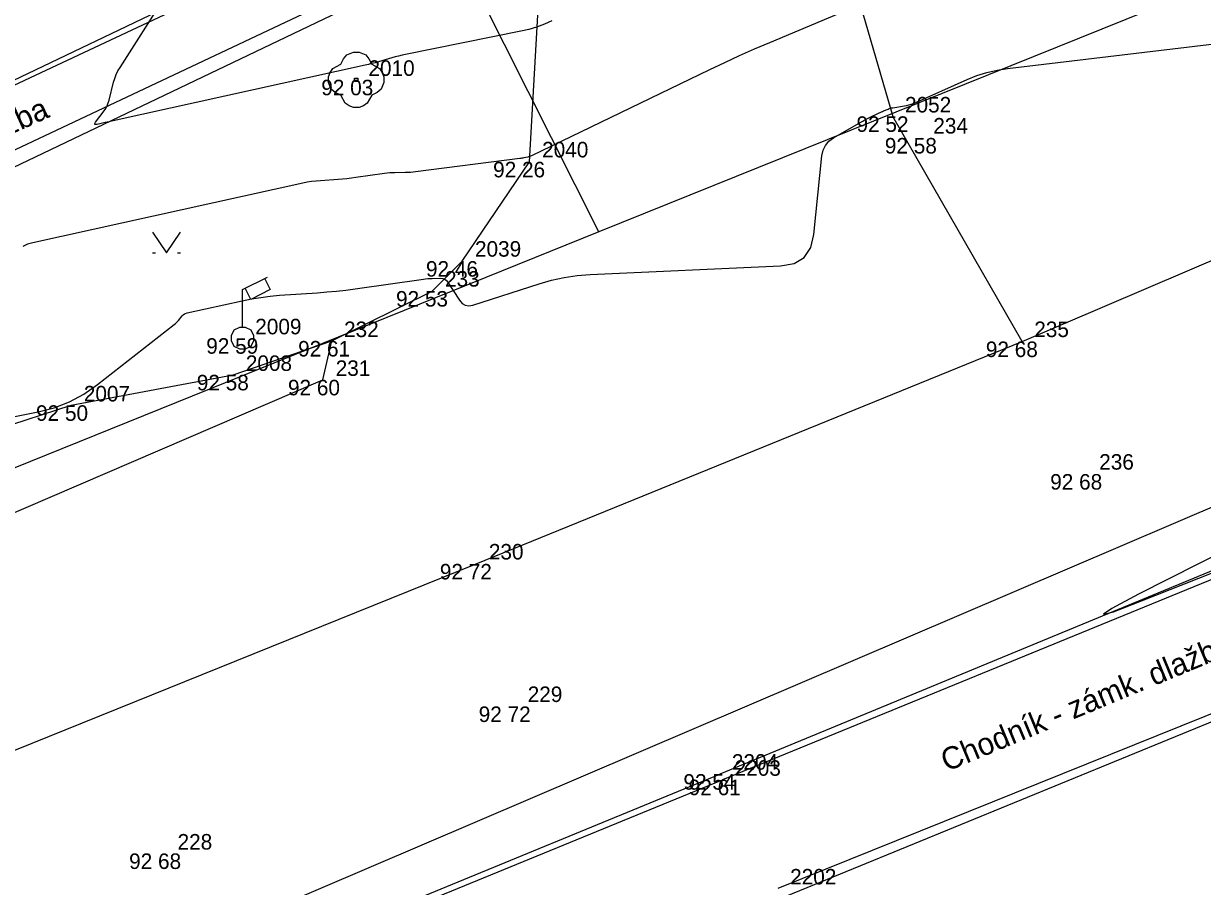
# Model space of a CAD drawing. Extents: x -711081 to -709338, y -1025122 to -1024092.
# Drawn here: x -710739.27 to -710718.02, y -1024923.47 to -1024907.92 of the extents above; entities that cross this region are included whole.
import ezdxf

# ---------------------------------------------------------------- set-up
doc = ezdxf.new("R2010")
doc.units = 0
for name, color, linetype in [('Ex_Major Contours', 7, 'Continuous'), ('Ex_Minor Contours', 7, 'Continuous'), ('Z_body', 7, 'Continuous'), ('Z_body_cisla', 7, 'Continuous'), ('Z_body_vysky_redukovane', 7, 'Continuous'), ('Z_budova', 7, 'Continuous'), ('Z_chodnik', 7, 'Continuous'), ('Z_katastr_hranice', 7, 'Continuous'), ('Z_komunikace', 7, 'Continuous'), ('Z_komunikace_osa', 7, 'Continuous'), ('Z_obruba', 7, 'Continuous'), ('Z_popisy', 7, 'Continuous'), ('Z_rozhranni', 7, 'Continuous'), ('Z_site_vo_znaky', 7, 'Continuous'), ('Z_zelen_jednotliva', 7, 'Continuous'), ('Z_zlabek', 7, 'Continuous'), ('Z_znaky_kultur', 7, 'Continuous')]:
    doc.layers.add(name, color=color, linetype=linetype)

# ---------------------------------------------------------------- blocks, each defined once
blk = doc.blocks.new('POINT_DISPLAY')
blk.add_line((0, 0), (0, 0))
blk = doc.blocks.new('Z24')
for p, q in [((-0.23, 0.38), (-0.17, 0.45)), ((-0.17, 0.45), (-0.05, 0.5)), ((-0.05, 0.5), (0.05, 0.5)), ((0.05, 0.5), (0.17, 0.45)), ((0.17, 0.45), (0.23, 0.38)), ((-0.42, 0.2), (-0.28, 0.28)), ((-0.28, 0.28), (-0.23, 0.38)), ((0.23, 0.38), (0.28, 0.28)), ((0.28, 0.28), (0.42, 0.2)), ((-0.5, 0.05), (-0.47, 0.13)), ((-0.5, -0.05), (-0.5, 0.05)), ((-0.47, 0.13), (-0.42, 0.2)), ((-0.03, -0.03), (-0.03, 0.03)), ((-0.03, 0.03), (0.03, 0.03)), ((0.03, 0.03), (0.03, -0.03)), ((0.42, 0.2), (0.47, 0.13)), ((0.47, 0.13), (0.5, 0.05)), ((0.5, 0.05), (0.5, -0.05)), ((-0.45, -0.17), (-0.5, -0.05)), ((-0.38, -0.23), (-0.45, -0.17)), ((0.03, -0.03), (-0.03, -0.03)), ((0.45, -0.17), (0.38, -0.23)), ((0.5, -0.05), (0.45, -0.17)), ((-0.28, -0.28), (-0.38, -0.23)), ((-0.2, -0.42), (-0.28, -0.28)), ((-0.13, -0.47), (-0.2, -0.42)), ((0.2, -0.42), (0.13, -0.47)), ((0.28, -0.28), (0.2, -0.42)), ((0.38, -0.23), (0.28, -0.28)), ((-0.05, -0.5), (-0.13, -0.47)), ((0.05, -0.5), (-0.05, -0.5)), ((0.13, -0.47), (0.05, -0.5))]:
    blk.add_line(p, q)
blk = doc.blocks.new('Z13')
for p, q in [((0, 0.88), (0.45, 1.1)), ((0.4, 1.07), (0.5, 0.88)), ((0, 0.2), (0, 0.88)), ((0.15, 0.7), (0.05, 0.9)), ((0.5, 0.88), (0.15, 0.7)), ((-0.2, 0.05), (-0.15, 0.15)), ((-0.2, -0.05), (-0.2, 0.05)), ((-0.15, 0.15), (-0.05, 0.2)), ((-0.05, 0.2), (0.05, 0.2)), ((0.05, 0.2), (0.15, 0.15)), ((0.15, 0.15), (0.2, 0.05)), ((0.2, 0.05), (0.2, -0.05)), ((-0.15, -0.15), (-0.2, -0.05)), ((-0.05, -0.2), (-0.15, -0.15)), ((0.05, -0.2), (-0.05, -0.2)), ((0.15, -0.15), (0.05, -0.2)), ((0.2, -0.05), (0.15, -0.15))]:
    blk.add_line(p, q)
blk = doc.blocks.new('Z314')
for p, q in [((-0.25, 0.17), (0, -0.2)), ((0, -0.2), (0.25, 0.17)), ((-0.25, -0.2), (-0.2, -0.2)), ((0.2, -0.2), (0.25, -0.2))]:
    blk.add_line(p, q)

msp = doc.modelspace()

# ---------------------------------------------------------------- linework, layer by layer
at = {"layer": 'Ex_Major Contours'}
msp.add_lwpolyline([(-710729.743, -1024907.867), (-710729.879, -1024907.928), (-710730.019, -1024907.98), (-710730.161, -1024908.023), (-710730.306, -1024908.057), (-710732.383, -1024908.476), (-710732.444, -1024908.489), (-710732.506, -1024908.503), (-710732.566, -1024908.519), (-710732.627, -1024908.536), (-710732.867, -1024908.607), (-710732.928, -1024908.624), (-710732.988, -1024908.64), (-710733.049, -1024908.655), (-710733.11, -1024908.669), (-710737.652, -1024909.67), (-710737.688, -1024909.678), (-710737.724, -1024909.686), (-710737.76, -1024909.695), (-710737.796, -1024909.703), (-710737.94, -1024909.736), (-710737.969, -1024909.739), (-710737.983, -1024909.734), (-710737.983, -1024909.718), (-710737.968, -1024909.693), (-710737.814, -1024909.491), (-710737.784, -1024909.446), (-710737.758, -1024909.399), (-710737.738, -1024909.349), (-710737.722, -1024909.297), (-710737.642, -1024908.975), (-710737.621, -1024908.905), (-710737.595, -1024908.837), (-710737.564, -1024908.772), (-710737.527, -1024908.709), (-710736.895, -1024907.72)], dxfattribs=at)
at = {"layer": 'Ex_Minor Contours'}
for points in [[(-710724.233, -1024907.597), (-710725.824, -1024908.264), (-710726.096, -1024908.38), (-710726.366, -1024908.5), (-710726.635, -1024908.623), (-710726.903, -1024908.75), (-710730.112, -1024910.302), (-710730.129, -1024910.309), (-710730.145, -1024910.315), (-710730.163, -1024910.32), (-710730.18, -1024910.324), (-710730.25, -1024910.339), (-710730.268, -1024910.342), (-710730.286, -1024910.345), (-710730.304, -1024910.348), (-710730.321, -1024910.35), (-710732.2, -1024910.591), (-710732.246, -1024910.596), (-710732.293, -1024910.6), (-710732.34, -1024910.603), (-710732.386, -1024910.604), (-710732.574, -1024910.606), (-710732.62, -1024910.607), (-710732.667, -1024910.61), (-710732.713, -1024910.614), (-710732.76, -1024910.62), (-710733.279, -1024910.694), (-710733.358, -1024910.704), (-710733.437, -1024910.714), (-710733.517, -1024910.721), (-710733.597, -1024910.728), (-710733.916, -1024910.75), (-710733.995, -1024910.757), (-710734.075, -1024910.767), (-710734.153, -1024910.779), (-710734.232, -1024910.795), (-710739.098, -1024911.868), (-710739.192, -1024911.897), (-710739.277, -1024911.939)], [(-710742.659, -1024915.642), (-710739.003, -1024914.918), (-710738.714, -1024914.843), (-710738.439, -1024914.736), (-710738.179, -1024914.598), (-710737.934, -1024914.427), (-710736.549, -1024913.342), (-710736.529, -1024913.325), (-710736.509, -1024913.307), (-710736.491, -1024913.288), (-710736.473, -1024913.268), (-710736.406, -1024913.187), (-710736.388, -1024913.168), (-710736.367, -1024913.153), (-710736.345, -1024913.142), (-710736.32, -1024913.134), (-710735.324, -1024912.915), (-710735.157, -1024912.881), (-710734.989, -1024912.854), (-710734.82, -1024912.832), (-710734.65, -1024912.817), (-710733.968, -1024912.77), (-710733.797, -1024912.757), (-710733.627, -1024912.741), (-710733.458, -1024912.721), (-710733.288, -1024912.698), (-710732.06, -1024912.523), (-710732.021, -1024912.518), (-710731.982, -1024912.514), (-710731.943, -1024912.512), (-710731.904, -1024912.511), (-710731.747, -1024912.509), (-710731.71, -1024912.513), (-710731.677, -1024912.525), (-710731.649, -1024912.546), (-710731.626, -1024912.574), (-710731.408, -1024912.907), (-710731.361, -1024912.962), (-710731.305, -1024912.995), (-710731.242, -1024913.004), (-710731.17, -1024912.992), (-710729.974, -1024912.608), (-710729.749, -1024912.543), (-710729.52, -1024912.494), (-710729.289, -1024912.461), (-710729.054, -1024912.442), (-710725.621, -1024912.286), (-710725.379, -1024912.241), (-710725.198, -1024912.132), (-710725.079, -1024911.957), (-710725.021, -1024911.718), (-710724.877, -1024910.303), (-710724.856, -1024910.202), (-710724.814, -1024910.114), (-710724.751, -1024910.04), (-710724.667, -1024909.979), (-710724.176, -1024909.695), (-710724.14, -1024909.674), (-710724.103, -1024909.654), (-710724.066, -1024909.635), (-710724.029, -1024909.617), (-710723.845, -1024909.528), (-710723.825, -1024909.518), (-710723.805, -1024909.509), (-710723.785, -1024909.5), (-710723.765, -1024909.492), (-710723.684, -1024909.458), (-710723.663, -1024909.45), (-710723.643, -1024909.444), (-710723.622, -1024909.438), (-710723.6, -1024909.434), (-710723.391, -1024909.403), (-710723.35, -1024909.395), (-710723.309, -1024909.385), (-710723.269, -1024909.372), (-710723.229, -1024909.356), (-710722.26, -1024908.926), (-710722.084, -1024908.856), (-710721.904, -1024908.799), (-710721.72, -1024908.756), (-710721.532, -1024908.727), (-710716.742, -1024908.154)], [(-710715.39, -1024916.291), (-710719.169, -1024918.208), (-710719.652, -1024918.462), (-710719.804, -1024918.567), (-710719.625, -1024918.522), (-710719.115, -1024918.328), (-710715.761, -1024916.995)]]:
    msp.add_lwpolyline(points, dxfattribs=at)
at = {"layer": 'Z_budova'}
for p, q in [((-710732.01, -1024905.38), (-710741.78, -1024910.06)), ((-710717.04, -1024920.03), (-710725.67, -1024923.51))]:
    msp.add_line(p, q, dxfattribs=at)
at = {"layer": 'Z_chodnik'}
msp.add_line((-710730.85, -1024906.15), (-710741.07, -1024910.97), dxfattribs=at)
at = {"layer": 'Z_katastr_hranice'}
for p, q in [((-710731.99, -1024905.53), (-710747.68, -1024912.91)), ((-710728.9, -1024911.67), (-710731.99, -1024905.53)), ((-710719, -1024907.68), (-710728.9, -1024911.67)), ((-710735.91, -1024924.36), (-710698.09, -1024908.18)), ((-710728.9, -1024911.67), (-710760.45, -1024924.43)), ((-710717.1, -1024920.2), (-710734.5, -1024927.33))]:
    msp.add_line(p, q, dxfattribs=at)
at = {"layer": 'Z_komunikace'}
for p, q in [((-710730.15, -1024910.41), (-710729.96, -1024907.07)), ((-710731.36, -1024912.2), (-710730.15, -1024910.41)), ((-710731.9, -1024912.74), (-710731.36, -1024912.2)), ((-710733.71, -1024913.64), (-710731.9, -1024912.74)), ((-710733.87, -1024914.34), (-710733.71, -1024913.64)), ((-710743.78, -1024918.6), (-710733.87, -1024914.34)), ((-710714.21, -1024916.28), (-710726.72, -1024921.45)), ((-710735.52, -1024925.07), (-710726.72, -1024921.45))]:
    msp.add_line(p, q, dxfattribs=at)
at = {"layer": 'Z_komunikace_osa'}
for p, q in [((-710724.99, -1024904.82), (-710723.6, -1024909.59)), ((-710721.27, -1024913.65), (-710710.56, -1024909.07)), ((-710721.27, -1024913.65), (-710723.6, -1024909.59)), ((-710731.11, -1024917.66), (-710721.27, -1024913.65)), ((-710742.18, -1024922.13), (-710731.11, -1024917.66))]:
    msp.add_line(p, q, dxfattribs=at)
at = {"layer": 'Z_obruba'}
for p in [(-710714.18, -1024916.44), (-710735.47, -1024925.16)]:
    msp.add_line(p, (-710726.67, -1024921.55), dxfattribs=at)
at = {"layer": 'Z_rozhranni'}
for p, q in [((-710735.49, -1024914.25), (-710733.71, -1024913.64)), ((-710738.41, -1024914.8), (-710735.49, -1024914.25)), ((-710743.49, -1024916.44), (-710738.41, -1024914.8))]:
    msp.add_line(p, q, dxfattribs=at)
at = {"layer": 'Z_zlabek'}
msp.add_line((-710730.73, -1024906.34), (-710740.93, -1024911.22), dxfattribs=at)

# ---------------------------------------------------------------- block references
at = {"layer": 'Z_body'}
for p in [(-710733.27, -1024908.93), (-710723.6, -1024909.59), (-710723.09, -1024909.98), (-710730.15, -1024910.41), (-710731.36, -1024912.2), (-710731.9, -1024912.74), (-710735.32, -1024913.59), (-710733.71, -1024913.64), (-710721.27, -1024913.65), (-710735.49, -1024914.25), (-710733.87, -1024914.34), (-710738.41, -1024914.8), (-710720.11, -1024916.04), (-710731.11, -1024917.66), (-710730.41, -1024920.23), (-710726.72, -1024921.45), (-710726.67, -1024921.55), (-710736.71, -1024922.88)]:
    msp.add_blockref('POINT_DISPLAY', p, dxfattribs=at)
at = {"layer": 'Z_site_vo_znaky'}
msp.add_blockref('Z13', (-710735.32, -1024913.59), dxfattribs=at)
at = {"layer": 'Z_zelen_jednotliva'}
msp.add_blockref('Z24', (-710733.27, -1024908.93), dxfattribs=at)
at = {"layer": 'Z_znaky_kultur'}
msp.add_blockref('Z314', (-710736.69, -1024911.85), dxfattribs=at)

# ---------------------------------------------------------------- texts
at = {"layer": 'Z_body_cisla'}
for s, p in [('2010', (-710733.05, -1024908.86)), ('2052', (-710723.38, -1024909.52)), ('234', (-710722.87, -1024909.9)), ('2040', (-710729.92, -1024910.33)), ('2039', (-710731.13, -1024912.12)), ('233', (-710731.67, -1024912.66)), ('2009', (-710735.09, -1024913.52)), ('232', (-710733.49, -1024913.57)), ('235', (-710721.05, -1024913.57)), ('2008', (-710735.26, -1024914.18)), ('231', (-710733.64, -1024914.27)), ('2007', (-710738.18, -1024914.73)), ('236', (-710719.88, -1024915.96)), ('230', (-710730.88, -1024917.58)), ('229', (-710730.18, -1024920.15)), ('2204', (-710726.5, -1024921.37)), ('2203', (-710726.45, -1024921.48)), ('228', (-710736.49, -1024922.81)), ('2202', (-710725.45, -1024923.44))]:
    msp.add_text(s, height=0.28, dxfattribs=at).set_placement(p)
at = {"layer": 'Z_body_vysky_redukovane'}
for s, p in [('92 03', (-710733.9, -1024909.21)), ('92 52', (-710724.253, -1024909.87)), ('92 58', (-710723.743, -1024910.26)), ('92 26', (-710730.803, -1024910.69)), ('92 46', (-710732.013, -1024912.48)), ('92 53', (-710732.553, -1024913.02)), ('92 59', (-710735.973, -1024913.87)), ('92 61', (-710734.317, -1024913.92)), ('92 68', (-710721.923, -1024913.93)), ('92 58', (-710736.143, -1024914.53)), ('92 60', (-710734.5, -1024914.62)), ('92 50', (-710739.04, -1024915.08)), ('92 68', (-710720.763, -1024916.32)), ('92 72', (-710731.763, -1024917.94)), ('92 72', (-710731.063, -1024920.51)), ('92 54', (-710727.373, -1024921.73)), ('92 61', (-710727.277, -1024921.83)), ('92 68', (-710737.363, -1024923.16))]:
    msp.add_text(s, height=0.28, dxfattribs=at).set_placement(p)
at = {"layer": 'Z_popisy'}
for s, rotation, p in [('Chodník - dlažba', 24.3, (-710742.46, -1024911.26)), ('Chodník - zámk. dlažba', 22.5, (-710722.63, -1024921.41))]:
    msp.add_text(s, height=0.4, rotation=rotation, dxfattribs=at).set_placement(p)

doc.saveas('drawing.dxf')
